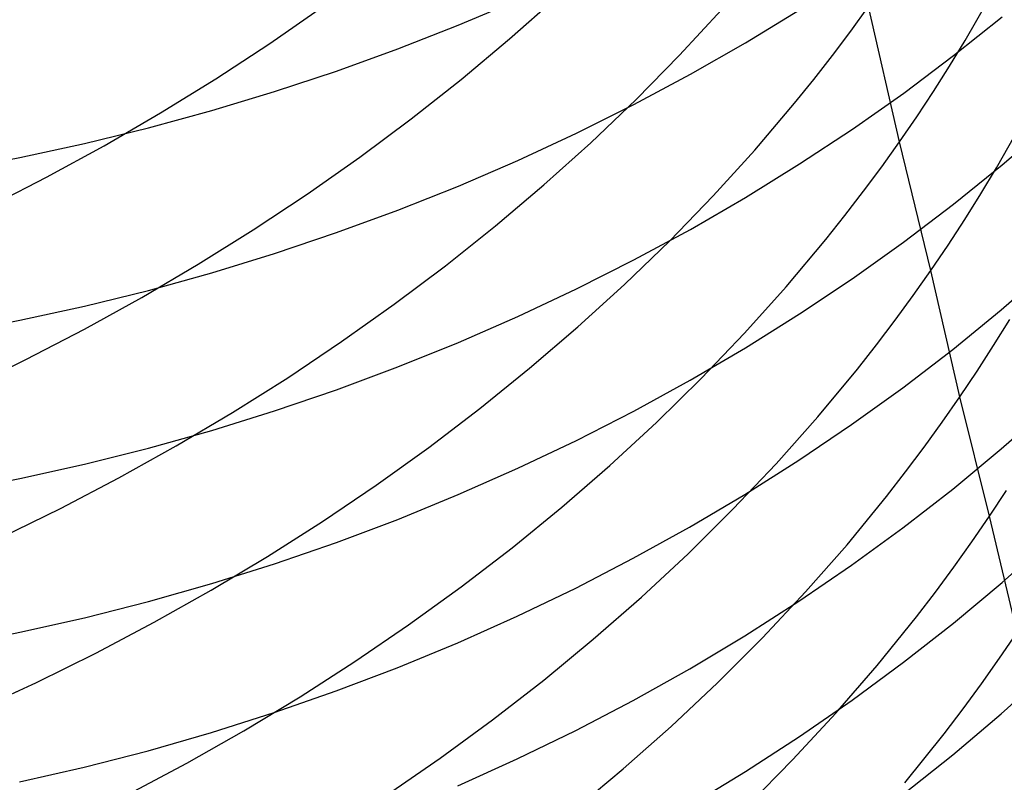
# Model space of a CAD drawing. Extents: x -383 to 1849, y -1185 to -529.
# Tile 482 of 656: x 457.38 to 464.61, y -1103.96 to -1098.36. Entities that reach past the tile are written whole.
import ezdxf

# ---------------------------------------------------------------- set-up
doc = ezdxf.new("R2010")
doc.units = 0
doc.layers.add('PREDEFINITO', color=7, linetype='CONTINUOUS')

msp = doc.modelspace()

# ---------------------------------------------------------------- linework, layer by layer
at = {"layer": 'PREDEFINITO'}
for p, q in [((464.3258, -1098.5138, 526.0897), (464.5452, -1098.1315, 526.2983)), ((460.5995, -1098.4011, 635.908), (461.037, -1098.2151, 635.7792)), ((460.9762, -1098.5034, 519.4532), (461.321, -1098.1971, 519.6163)), ((459.2139, -1098.5366, 517.2194), (459.6019, -1098.2677, 517.3545)), ((462.2262, -1098.6236, 521.6145), (462.5337, -1098.2903, 521.795)), ((462.7112, -1098.5311, 633.5805), (463.1083, -1098.2888, 633.4197)), ((463.4847, -1098.4457, 523.9265), (463.6153, -1098.2654, 524.0253)), ((463.8426, -1099.2596, 525.6904), (463.6153, -1098.2654, 524.0253)), ((464.2405, -1098.6252, 631.2888), (464.5966, -1098.3405, 631.1078)), ((460.1554, -1098.5758, 636.029), (460.5995, -1098.4011, 635.908)), ((463.3504, -1098.6242, 523.8295), (463.4847, -1098.4457, 523.9265)), ((460.6201, -1098.8015, 519.2978), (460.9762, -1098.5034, 519.4532)), ((462.3051, -1098.7631, 633.7344), (462.7112, -1098.5311, 633.5805)), ((464.2105, -1098.7027, 525.9876), (464.3258, -1098.5138, 526.0897)), ((458.8165, -1098.7964, 517.0926), (459.2139, -1098.5366, 517.2194)), ((459.705, -1098.739, 636.142), (460.1554, -1098.5758, 636.029)), ((461.9059, -1098.9491, 521.4412), (462.2262, -1098.6236, 521.6145)), ((463.2126, -1098.8009, 523.734), (463.3504, -1098.6242, 523.8295)), ((463.8734, -1098.9005, 631.4637), (464.2405, -1098.6252, 631.2888)), ((459.249, -1098.8905, 636.2469), (459.705, -1098.739, 636.142)), ((464.0916, -1098.89, 525.887), (464.2105, -1098.7027, 525.9876)), ((458.4103, -1099.0467, 516.9742), (458.8165, -1098.7964, 517.0926)), ((460.2531, -1099.0909, 519.1501), (460.6201, -1098.8015, 519.2978)), ((461.8904, -1098.9847, 633.8813), (462.3051, -1098.7631, 633.7344)), ((463.0713, -1098.9758, 523.6403), (463.2126, -1098.8009, 523.734)), ((458.7878, -1099.0299, 636.3435), (459.249, -1098.8905, 636.2469)), ((463.9689, -1099.0757, 525.7879), (464.0916, -1098.89, 525.887)), ((461.5732, -1099.2668, 521.2752), (461.9059, -1098.9491, 521.4412)), ((463.4959, -1099.1661, 631.6324), (463.8734, -1098.9005, 631.4637)), ((458.3218, -1099.1572, 636.4316), (458.7878, -1099.0299, 636.3435)), ((461.4677, -1099.1954, 634.0212), (461.8904, -1098.9847, 633.8813)), ((462.7784, -1099.3201, 523.4579), (463.0713, -1098.9758, 523.6403)), ((457.9957, -1099.2875, 516.8643), (458.4103, -1099.0467, 516.9742)), ((459.8758, -1099.3717, 519.0103), (460.2531, -1099.0909, 519.1501)), ((463.8426, -1099.2596, 525.6904), (463.9689, -1099.0757, 525.7879)), ((464.5558, -1099.4507, 527.7704), (464.7745, -1099.0645, 527.9725)), ((457.8515, -1099.2721, 636.5112), (458.3218, -1099.1572, 636.4316)), ((463.1083, -1099.4218, 631.7948), (463.4959, -1099.1661, 631.6324)), ((464.5962, -1099.429, 629.4814), (464.9409, -1099.1314, 629.3004)), ((461.0373, -1099.3952, 634.1537), (461.4677, -1099.1954, 634.0212)), ((457.3774, -1099.3743, 636.5819), (457.8515, -1099.2721, 636.5112)), ((457.5731, -1099.5184, 516.763), (457.9957, -1099.2875, 516.8643)), ((461.2287, -1099.5762, 521.1165), (461.5732, -1099.2668, 521.2752)), ((462.4721, -1099.6568, 523.2824), (462.7784, -1099.3201, 523.4579)), ((463.7125, -1099.4419, 525.5945), (463.8426, -1099.2596, 525.6904)), ((464.0737, -1100.204, 527.3834), (463.8426, -1099.2596, 525.6904)), ((456.9001, -1099.4636, 636.6438), (457.3774, -1099.3743, 636.5819)), ((459.4886, -1099.6434, 518.8785), (459.8758, -1099.3717, 519.0103)), ((460.5998, -1099.5838, 634.2788), (461.0373, -1099.3952, 634.1537)), ((462.7113, -1099.6672, 631.9507), (463.1083, -1099.4218, 631.7948)), ((463.5788, -1099.6223, 525.5002), (463.7125, -1099.4419, 525.5945)), ((464.2401, -1099.7173, 629.6567), (464.5962, -1099.429, 629.4814)), ((464.4409, -1099.6415, 527.6714), (464.5558, -1099.4507, 527.7704)), ((457.1432, -1099.7392, 516.6703), (457.5731, -1099.5184, 516.763)), ((460.1556, -1099.7609, 634.3963), (460.5998, -1099.5838, 634.2788)), ((460.8728, -1099.8772, 520.9653), (461.2287, -1099.5762, 521.1165)), ((459.092, -1099.9058, 518.7547), (459.4886, -1099.6434, 518.8785)), ((462.1531, -1099.9857, 523.1139), (462.4721, -1099.6568, 523.2824)), ((462.3051, -1099.9022, 632.1001), (462.7113, -1099.6672, 631.9507)), ((463.4416, -1099.8009, 525.4075), (463.5788, -1099.6223, 525.5002)), ((464.3222, -1099.8307, 527.5739), (464.4409, -1099.6415, 527.6714)), ((459.7053, -1099.9263, 634.5061), (460.1556, -1099.7609, 634.3963)), ((463.873, -1099.996, 629.8261), (464.2401, -1099.7173, 629.6567)), ((463.3008, -1099.9777, 525.3165), (463.4416, -1099.8009, 525.4075)), ((464.1998, -1100.0182, 527.4779), (464.3222, -1099.8307, 527.5739)), ((458.6865, -1100.1588, 518.639), (459.092, -1099.9058, 518.7547)), ((460.506, -1100.1696, 520.8216), (460.8728, -1099.8772, 520.9653)), ((461.8905, -1100.1266, 632.2426), (462.3051, -1099.9022, 632.1001)), ((459.2492, -1100.0799, 634.6079), (459.7053, -1099.9263, 634.5061)), ((463.009, -1100.3256, 525.1393), (463.3008, -1099.9777, 525.3165)), ((461.8217, -1100.3066, 522.9524), (462.1531, -1099.9857, 523.1139)), ((463.4955, -1100.2648, 629.9895), (463.873, -1099.996, 629.8261)), ((464.0737, -1100.204, 527.3834), (464.1998, -1100.0182, 527.4779)), ((458.7879, -1100.2213, 634.7017), (459.2492, -1100.0799, 634.6079)), ((461.4677, -1100.3401, 632.3782), (461.8905, -1100.1266, 632.2426)), ((458.2726, -1100.402, 518.5316), (458.6865, -1100.1588, 518.639)), ((460.1289, -1100.453, 520.6855), (460.506, -1100.1696, 520.8216)), ((464.5896, -1100.4925, 627.8398), (464.9342, -1100.1916, 627.6649)), ((458.3219, -1100.3503, 634.7873), (458.7879, -1100.2213, 634.7017)), ((463.1079, -1100.5235, 630.1469), (463.4955, -1100.2648, 629.9895)), ((463.9439, -1100.3881, 527.2905), (464.0737, -1100.204, 527.3834)), ((464.2865, -1101.133, 529.0883), (464.0737, -1100.204, 527.3834)), ((461.0373, -1100.5424, 632.5068), (461.4677, -1100.3401, 632.3782)), ((461.4784, -1100.6191, 522.798), (461.8217, -1100.3066, 522.9524)), ((462.7038, -1100.6657, 524.9689), (463.009, -1100.3256, 525.1393)), ((457.8508, -1100.6352, 518.4326), (458.2726, -1100.402, 518.5316)), ((457.8516, -1100.4668, 634.8646), (458.3219, -1100.3503, 634.7873)), ((463.8105, -1100.5703, 527.1991), (463.9439, -1100.3881, 527.2905)), ((457.3776, -1100.5704, 634.9333), (457.8516, -1100.4668, 634.8646)), ((459.7418, -1100.7272, 520.5572), (460.1289, -1100.453, 520.6855)), ((460.5998, -1100.7334, 632.6281), (461.0373, -1100.5424, 632.5068)), ((462.7109, -1100.772, 630.2979), (463.1079, -1100.5235, 630.1469)), ((464.2337, -1100.7838, 628.0091), (464.5896, -1100.4925, 627.8398)), ((456.9002, -1100.661, 634.9934), (457.3776, -1100.5704, 634.9333)), ((461.1238, -1100.923, 522.6509), (461.4784, -1100.6191, 522.798)), ((463.6734, -1100.7507, 527.1093), (463.8105, -1100.5703, 527.1991)), ((464.5341, -1100.756, 529.2727), (464.6523, -1100.5649, 529.367)), ((457.4215, -1100.8582, 518.3419), (457.8508, -1100.6352, 518.4326)), ((462.3858, -1100.9978, 524.8053), (462.7038, -1100.6657, 524.9689)), ((459.3453, -1100.9921, 520.4367), (459.7418, -1100.7272, 520.5572)), ((460.1556, -1100.9128, 632.7421), (460.5998, -1100.7334, 632.6281)), ((462.3048, -1101.0098, 630.4426), (462.7109, -1100.772, 630.2979)), ((463.5328, -1100.9292, 527.0211), (463.6734, -1100.7507, 527.1093)), ((464.4121, -1100.9453, 529.1798), (464.5341, -1100.756, 529.2727)), ((463.8668, -1101.0654, 628.1727), (464.2337, -1100.7838, 628.0091)), ((456.9852, -1101.0707, 518.2598), (457.4215, -1100.8582, 518.3419)), ((459.7053, -1101.0804, 632.8486), (460.1556, -1100.9128, 632.7421)), ((460.7582, -1101.2181, 522.5111), (461.1238, -1100.923, 522.6509)), ((458.9398, -1101.2473, 520.3241), (459.3453, -1100.9921, 520.4367)), ((463.2412, -1101.2805, 526.8494), (463.5328, -1100.9292, 527.0211)), ((464.2865, -1101.133, 529.0883), (464.4121, -1100.9453, 529.1798)), ((461.8901, -1101.2369, 630.5807), (462.3048, -1101.0098, 630.4426)), ((462.0554, -1101.3217, 524.6485), (462.3858, -1100.9978, 524.8053)), ((463.4894, -1101.3371, 628.3306), (463.8668, -1101.0654, 628.1727)), ((459.2492, -1101.236, 632.9474), (459.7053, -1101.0804, 632.8486)), ((464.1571, -1101.3188, 528.9984), (464.2865, -1101.133, 529.0883)), ((464.5038, -1102.0104, 530.8191), (464.2865, -1101.133, 529.0883)), ((464.5904, -1101.5159, 626.1725), (464.9349, -1101.2115, 626.0036)), ((458.5259, -1101.4926, 520.2195), (458.9398, -1101.2473, 520.3241)), ((458.788, -1101.3792, 633.0384), (459.2492, -1101.236, 632.9474)), ((460.3822, -1101.5041, 522.3787), (460.7582, -1101.2181, 522.5111)), ((461.4673, -1101.453, 630.7121), (461.8901, -1101.2369, 630.5807)), ((462.9363, -1101.6239, 526.6843), (463.2412, -1101.2805, 526.8494)), ((461.7131, -1101.637, 524.4986), (462.0554, -1101.3217, 524.6485)), ((463.102, -1101.5985, 628.4825), (463.4894, -1101.3371, 628.3306)), ((464.0241, -1101.5027, 528.91), (464.1571, -1101.3188, 528.9984)), ((458.3219, -1101.5099, 633.1214), (458.788, -1101.3792, 633.0384)), ((458.1041, -1101.7277, 520.1231), (458.5259, -1101.4926, 520.2195)), ((461.037, -1101.6578, 630.8366), (461.4673, -1101.453, 630.7121)), ((463.8874, -1101.6848, 528.823), (464.0241, -1101.5027, 528.91)), ((457.8517, -1101.6279, 633.1964), (458.3219, -1101.5099, 633.1214)), ((459.9963, -1101.7808, 522.2539), (460.3822, -1101.5041, 522.3787)), ((464.2345, -1101.8106, 626.3361), (464.5904, -1101.5159, 626.1725)), ((457.3776, -1101.7328, 633.2631), (457.8517, -1101.6279, 633.1964)), ((461.3593, -1101.9436, 524.3558), (461.7131, -1101.637, 524.4986)), ((462.6184, -1101.9592, 526.5256), (462.9363, -1101.6239, 526.6843)), ((462.7052, -1101.8495, 628.6283), (463.102, -1101.5985, 628.4825)), ((460.5995, -1101.8512, 630.9541), (461.037, -1101.6578, 630.8366)), ((463.7473, -1101.865, 528.7377), (463.8874, -1101.6848, 528.823)), ((456.9002, -1101.8245, 633.3213), (457.3776, -1101.7328, 633.2631)), ((457.6747, -1101.9525, 520.0348), (458.1041, -1101.7277, 520.1231)), ((459.6009, -1102.048, 522.1366), (459.9963, -1101.7808, 522.2539)), ((460.1553, -1102.0328, 631.0646), (460.5995, -1101.8512, 630.9541)), ((462.2993, -1102.0898, 628.768), (462.7052, -1101.8495, 628.6283)), ((463.8676, -1102.0954, 626.4943), (464.2345, -1101.8106, 626.3361)), ((464.5038, -1102.0104, 530.8191), (464.6289, -1101.821, 530.9075)), ((463.4566, -1102.2195, 528.5716), (463.7473, -1101.865, 528.7377)), ((457.2383, -1102.1666, 519.9548), (457.6747, -1101.9525, 520.0348)), ((460.9947, -1102.2412, 524.2202), (461.3593, -1101.9436, 524.3558)), ((462.288, -1102.2862, 526.3736), (462.6184, -1101.9592, 526.5256)), ((459.1965, -1102.3053, 522.0271), (459.6009, -1102.048, 522.1366)), ((459.705, -1102.2024, 631.1677), (460.1553, -1102.0328, 631.0646)), ((464.375, -1102.198, 530.7322), (464.5038, -1102.0104, 530.8191)), ((464.7062, -1102.8643, 532.5644), (464.5038, -1102.0104, 530.8191)), ((461.8849, -1102.3191, 628.9013), (462.2993, -1102.0898, 628.768)), ((463.4903, -1102.3701, 626.6468), (463.8676, -1102.0954, 626.4943)), ((459.249, -1102.3598, 631.2634), (459.705, -1102.2024, 631.1677)), ((463.1524, -1102.566, 528.4117), (463.4566, -1102.2195, 528.5716)), ((464.2426, -1102.3837, 530.6467), (464.375, -1102.198, 530.7322)), ((464.596, -1102.4971, 624.4802), (464.9407, -1102.1893, 624.3171)), ((460.6195, -1102.5296, 524.0917), (460.9947, -1102.2412, 524.2202)), ((461.9457, -1102.6045, 526.2284), (462.288, -1102.2862, 526.3736)), ((458.7837, -1102.5526, 521.9253), (459.1965, -1102.3053, 522.0271)), ((458.7877, -1102.5048, 631.3516), (459.249, -1102.3598, 631.2634)), ((461.4624, -1102.5374, 629.0281), (461.8849, -1102.3191, 628.9013)), ((463.1029, -1102.6345, 626.7936), (463.4903, -1102.3701, 626.6468)), ((464.1065, -1102.5675, 530.5626), (464.2426, -1102.3837, 530.6467)), ((458.3217, -1102.6371, 631.432), (458.7877, -1102.5048, 631.3516)), ((464.2399, -1102.7952, 624.6381), (464.596, -1102.4971, 624.4802)), ((458.3628, -1102.7895, 521.8314), (458.7837, -1102.5526, 521.9253)), ((460.2344, -1102.8084, 523.9705), (460.6195, -1102.5296, 524.0917)), ((461.0323, -1102.7442, 629.1483), (461.4624, -1102.5374, 629.0281)), ((462.8353, -1102.9042, 528.2583), (463.1524, -1102.566, 528.4117)), ((463.9669, -1102.7493, 530.4801), (464.1065, -1102.5675, 530.5626)), ((457.8515, -1102.7565, 631.5046), (458.3217, -1102.6371, 631.432)), ((461.5919, -1102.914, 526.0899), (461.9457, -1102.6045, 526.2284)), ((462.7061, -1102.8883, 626.9345), (463.1029, -1102.6345, 626.7936)), ((457.3774, -1102.8627, 631.5692), (457.8515, -1102.7565, 631.5046)), ((457.9343, -1103.0159, 521.7455), (458.3628, -1102.7895, 521.8314)), ((460.595, -1102.9394, 629.2617), (461.0323, -1102.7442, 629.1483)), ((463.6773, -1103.1071, 530.3195), (463.9669, -1102.7493, 530.4801)), ((463.8728, -1103.0833, 624.7908), (464.2399, -1102.7952, 624.6381)), ((456.9, -1102.9555, 631.6257), (457.3774, -1102.8627, 631.5692)), ((459.8398, -1103.0775, 523.8568), (460.2344, -1102.8084, 523.9705)), ((464.5776, -1103.0534, 532.4806), (464.7062, -1102.8643, 532.5644)), ((460.1512, -1103.1227, 629.3682), (460.595, -1102.9394, 629.2617)), ((461.2271, -1103.2143, 525.9584), (461.5919, -1102.914, 526.0899)), ((462.3002, -1103.1314, 627.0694), (462.7061, -1102.8883, 626.9345)), ((462.5058, -1103.2339, 528.1112), (462.8353, -1102.9042, 528.2583)), ((457.4989, -1103.2315, 521.6676), (457.9343, -1103.0159, 521.7455)), ((459.4362, -1103.3366, 523.7505), (459.8398, -1103.0775, 523.8568)), ((463.4953, -1103.3613, 624.9381), (463.8728, -1103.0833, 624.7908)), ((464.4453, -1103.2406, 532.3982), (464.5776, -1103.0534, 532.4806)), ((459.7011, -1103.294, 629.4677), (460.1512, -1103.1227, 629.3682)), ((461.8857, -1103.3633, 627.1981), (462.3002, -1103.1314, 627.0694)), ((463.3742, -1103.4568, 530.1649), (463.6773, -1103.1071, 530.3195)), ((464.5905, -1103.4623, 622.7782), (464.935, -1103.1516, 622.6213)), ((457.0568, -1103.4361, 521.5979), (457.4989, -1103.2315, 521.6676)), ((460.8517, -1103.5053, 525.8338), (461.2271, -1103.2143, 525.9584)), ((462.1643, -1103.5548, 527.9706), (462.5058, -1103.2339, 528.1112)), ((459.2454, -1103.4529, 629.56), (459.7011, -1103.294, 629.4677)), ((464.3094, -1103.4259, 532.3172), (464.4453, -1103.2406, 532.3982)), ((459.0241, -1103.5855, 523.6518), (459.4362, -1103.3366, 523.7505)), ((461.4632, -1103.584, 627.3206), (461.8857, -1103.3633, 627.1981)), ((463.1078, -1103.6289, 625.0799), (463.4953, -1103.3613, 624.9381)), ((458.7844, -1103.5992, 629.6451), (459.2454, -1103.4529, 629.56)), ((463.0582, -1103.7981, 530.0164), (463.3742, -1103.4568, 530.1649)), ((464.1699, -1103.6092, 532.2376), (464.3094, -1103.4259, 532.3172)), ((460.4664, -1103.7867, 525.7163), (460.8517, -1103.5053, 525.8338)), ((464.2345, -1103.7632, 622.9301), (464.5905, -1103.4623, 622.7782)), ((458.3187, -1103.7327, 629.7227), (458.7844, -1103.5992, 629.6451)), ((458.6038, -1103.8239, 523.5607), (459.0241, -1103.5855, 523.6518)), ((461.0331, -1103.7931, 627.4367), (461.4632, -1103.584, 627.3206)), ((461.8113, -1103.8667, 527.8367), (462.1643, -1103.5548, 527.9706)), ((462.7107, -1103.8858, 625.216), (463.1078, -1103.6289, 625.0799)), ((463.8806, -1103.9699, 532.0827), (464.1699, -1103.6092, 532.2376)), ((457.8488, -1103.8532, 629.7927), (458.3187, -1103.7327, 629.7227)), ((460.0715, -1104.0582, 525.6059), (460.4664, -1103.7867, 525.7163)), ((460.5958, -1103.9905, 627.5463), (461.0331, -1103.7931, 627.4367)), ((462.7296, -1104.1309, 529.8741), (463.0582, -1103.7981, 530.0164)), ((463.8676, -1104.054, 623.0769), (464.2345, -1103.7632, 622.9301)), ((457.3751, -1103.9604, 629.8549), (457.8488, -1103.8532, 629.7927)), ((458.176, -1104.0516, 523.4774), (458.6038, -1103.8239, 523.5607)), ((461.4472, -1104.1693, 527.7094), (461.8113, -1103.8667, 527.8367)), ((462.3046, -1104.1318, 625.3464), (462.7107, -1103.8858, 625.216))]:
    msp.add_line(p, q, dxfattribs=at)

doc.saveas('drawing.dxf')
